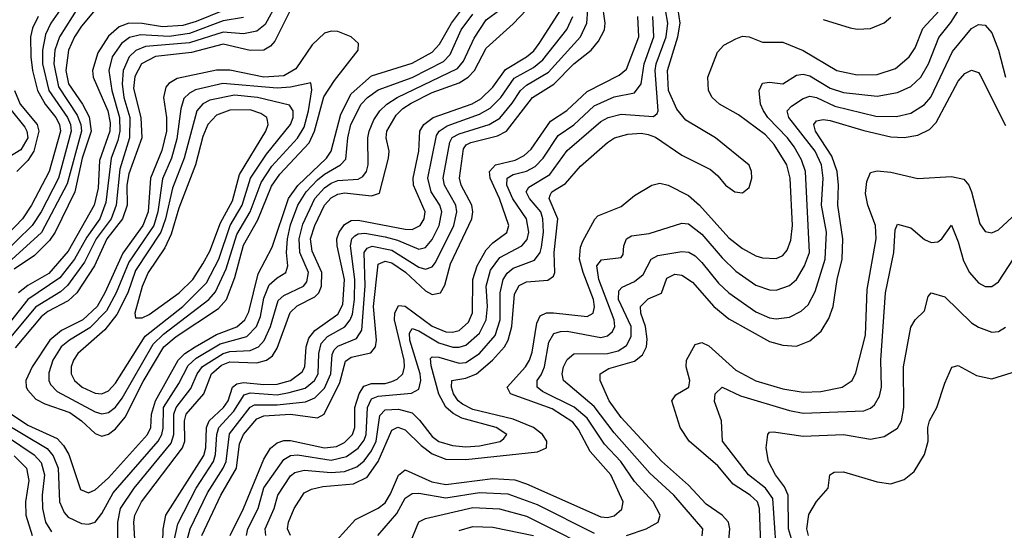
# Model space of a CAD drawing. Header units: inches. Extents: x 990535 to 1117859, y 769386 to 892122.
# Tile 545 of 656: x 1074886 to 1077807, y 827705 to 829221. Entities that reach past the tile are written whole.
import ezdxf

# ---------------------------------------------------------------- set-up
doc = ezdxf.new("R2010")
doc.units = ezdxf.units.IN
doc.header["$MEASUREMENT"] = 0
doc.layers.add('B0872', color=7, linetype='Continuous')

msp = doc.modelspace()

# ---------------------------------------------------------------- linework, layer by layer
at = {"layer": 'B0872', "color": 5}
for points, elevation in [([(1075231.1, 827630), (1075225.1, 827730), (1075227.5, 827750), (1075247.2, 827790), (1075369, 827950), (1075375.7, 827970), (1075375, 828030), (1075380.5, 828050), (1075432.5, 828110), (1075455, 828170), (1075485, 828195), (1075510, 828205.2), (1075590, 828202.6), (1075618.1, 828210), (1075636.6, 828223.4), (1075650, 828246.3), (1075688.6, 828351.4), (1075709, 828371), (1075761.9, 828398.1), (1075773.7, 828410), (1075781.8, 828430), (1075782.4, 828470), (1075754.1, 828534.1), (1075748.8, 828570), (1075761.7, 828610), (1075790.9, 828670), (1075810, 828691.9), (1075830, 828703.3), (1075850, 828706.7), (1075930, 828697.6), (1075953.9, 828706.1), (1075980.7, 828810), (1075982.1, 828830), (1075973.7, 828870), (1075975.8, 828890), (1076003, 828937), (1076022.7, 828957.3), (1076047.4, 828972.6), (1076110, 829004.9), (1076190, 829033.5), (1076216.3, 829050), (1076234.9, 829070), (1076270, 829135.9), (1076350, 829207.8), (1076428.2, 829291.8)], 3320), ([(1075382.6, 827677.4), (1075392.1, 827710), (1075443.4, 827816.6), (1075490.2, 827890), (1075498.4, 827910), (1075508.2, 827991.8), (1075569.5, 828070.5), (1075582.6, 828077.4), (1075650, 828077.6), (1075733.6, 828086.5), (1075762, 828098), (1075790, 828127.5), (1075809.2, 828170), (1075812.7, 828227.3), (1075819.4, 828240.6), (1075830, 828251.7), (1075885.3, 828274.7), (1075901, 828299), (1075911.1, 828431.1), (1075907.8, 828530), (1075917.3, 828542.7), (1075931.7, 828548.3), (1075990, 828537), (1076070, 828486.5), (1076090, 828479.9), (1076110, 828487.2), (1076119.7, 828500.3), (1076173.6, 828610), (1076183.4, 828650), (1076179.5, 828670), (1076146.1, 828730), (1076142.7, 828750), (1076162.4, 828857.6), (1076169.5, 828870.5), (1076190, 828882), (1076278.8, 828910), (1076310, 828928.2), (1076347.4, 828972.6), (1076371.3, 829010), (1076390, 829026.5), (1076455.2, 829064.8), (1076549.9, 829170), (1076568.9, 829210), (1076574.9, 829290)], 3240), ([(1075689.1, 827690), (1075680.3, 827710), (1075683.6, 827730), (1075700.1, 827770), (1075730, 827816.6), (1075752.1, 827827.9), (1075785.1, 827834.9), (1075876.5, 827843.5), (1075917, 827863), (1075950, 827909.3), (1075990, 828003), (1076008.4, 828011.6), (1076030, 828003.6), (1076076.9, 827956.9), (1076110, 827931.9), (1076150, 827916.5), (1076210, 827915.5), (1076422.2, 827937.8), (1076449.1, 827950), (1076449.5, 827970), (1076437, 827990), (1076410.8, 828010.8), (1076350, 828034.8), (1076230, 828064.2), (1076199.7, 828079.7), (1076186.5, 828090), (1076173.4, 828110), (1076167.1, 828130), (1076167.7, 828150), (1076210, 828156.5), (1076241.7, 828170), (1076288.8, 828210), (1076324.4, 828250), (1076335.3, 828270), (1076346.2, 828310), (1076353.6, 828406.4), (1076368.3, 828431.8), (1076390, 828443.1), (1076452.7, 828447.3), (1076470, 828459.7), (1076473.3, 828470), (1076472, 828530), (1076482.4, 828630), (1076457.3, 828690), (1076460.2, 828699.8), (1076464.5, 828710), (1076505.4, 828734.6), (1076550, 828786.1), (1076630, 828856.4), (1076650.3, 828869.7), (1076690, 828880.6), (1076730, 828883.6), (1076750, 828880.2), (1076771.8, 828871.8), (1076850, 828818.8), (1076935.7, 828775.7), (1076957.5, 828757.5), (1076979.8, 828730), (1077007.2, 828710), (1077030, 828707.1), (1077050, 828722.3), (1077057.9, 828750), (1077057.1, 828770), (1077050, 828788.4), (1076950.4, 828870), (1076862.4, 828922.4), (1076835.4, 828955.4), (1076810.5, 829010), (1076807.4, 829070), (1076838.6, 829170), (1076845, 829210), (1076833.2, 829290)], 3120), ([(1075061.1, 829258.9), (1075004, 829170), (1074990.4, 829130), (1074987.4, 829090), (1075001.2, 829021.2), (1075057.1, 828937.1), (1075067.9, 828910), (1075069.4, 828890), (1075026.9, 828733.1), (1074950.8, 828589.2), (1074796.6, 828450)], 3260), ([(1075019.8, 829270), (1074979.1, 829210), (1074962.9, 829177.1), (1074953.7, 829130), (1074953.6, 829090), (1074972.5, 829010), (1075028, 828930), (1075036.7, 828910), (1075039.1, 828890), (1075001.1, 828750), (1074950, 828650.9), (1074923.2, 828610), (1074830, 828519)], 3240), ([(1075649.5, 829270), (1075614, 829206), (1075590, 829186.8), (1075550, 829178.5), (1075490, 829183.7), (1075390, 829152), (1075259.3, 829140.7), (1075230.5, 829129.5), (1075210.6, 829110), (1075193.4, 829070), (1075190.7, 829030), (1075195.3, 828990), (1075212.7, 828930), (1075212.5, 828870), (1075183.4, 828776.6), (1075172, 828670), (1075157.7, 828630), (1075112.7, 828570), (1075078.7, 828501.3), (1075027.9, 828432.1), (1075006.9, 828413.1), (1074932.9, 828367.1), (1074835.5, 828250)], 3360), ([(1075534.6, 829265.4), (1075410, 829215), (1075370, 829203.6), (1075310, 829199.3), (1075250, 829209.5), (1075209.9, 829210.1), (1075181.1, 829198.9), (1075150, 829171.2), (1075118.2, 829121.8), (1075101.8, 829070), (1075104, 829050), (1075147.3, 828950), (1075154.2, 828914.2), (1075153.8, 828890), (1075123.2, 828803.2), (1075118.9, 828721.1), (1075106.8, 828670), (1075030, 828533.4), (1074972.3, 828467.7), (1074910, 828432), (1074883.1, 828410)], 3320), ([(1075426.1, 827690), (1075482.8, 827810), (1075529.6, 827890), (1075538.3, 827961.7), (1075550, 827990), (1075590, 828036.5), (1075610, 828045), (1075690, 828049.9), (1075770, 828039), (1075789.7, 828050.3), (1075836.2, 828143.8), (1075853.2, 828206.8), (1075870, 828219.5), (1075928.2, 828231.8), (1075941.9, 828250), (1075944.6, 828270), (1075935.7, 828370), (1075950, 828494.7), (1075970, 828504.2), (1075990, 828499.1), (1076031, 828471), (1076090, 828415.9), (1076110, 828404.7), (1076134.1, 828410), (1076147.4, 828432.6), (1076163.7, 828496.3), (1076227.3, 828630), (1076230.7, 828650), (1076227.5, 828670), (1076195.9, 828730), (1076190.9, 828750), (1076202.5, 828837.5), (1076210.3, 828849.7), (1076224.3, 828855.7), (1076303.7, 828876.3), (1076329.8, 828890.2), (1076407.4, 828990), (1076471, 829029), (1076530, 829089.2), (1076581.2, 829130), (1076603.2, 829156.8), (1076620.9, 829190), (1076623.4, 829210), (1076614, 829274)], 3220), ([(1076686.6, 827690), (1076744.5, 827710), (1076780.2, 827730), (1076786.3, 827750), (1076765.6, 827790), (1076710.3, 827850), (1076669.6, 827909.6), (1076621, 827961), (1076570, 828038.1), (1076531.1, 828071.1), (1076437.5, 828117.5), (1076421.1, 828130), (1076420.8, 828150), (1076433.5, 828166.5), (1076443.1, 828190), (1076456.2, 828263.8), (1076470.5, 828289.4), (1076490, 828295.8), (1076510, 828296.1), (1076610, 828277.2), (1076630, 828282.1), (1076645, 828295), (1076651.3, 828310), (1076649.4, 828330), (1076603.9, 828450), (1076598.3, 828490), (1076611.7, 828508.3), (1076670, 828514.7), (1076676, 828524), (1076677.8, 828550), (1076686.2, 828570), (1076700.9, 828579.1), (1076753.7, 828586.3), (1076850, 828617), (1076870, 828614.9), (1076910, 828584.6), (1076970, 828513.8), (1077010, 828474.3), (1077070, 828433.3), (1077110, 828419.2), (1077130, 828418), (1077170, 828432), (1077190, 828450.1), (1077213.8, 828490), (1077228.8, 828530), (1077217.6, 828770), (1077204.9, 828804.9), (1077183.2, 828843.2), (1077163.8, 828870), (1077105.4, 828930), (1077092.6, 828950), (1077084, 828970), (1077079.3, 829010), (1077090, 829032.6), (1077110, 829035), (1077150, 829030.1), (1077190, 829055.6), (1077210, 829059.3), (1077230, 829054.1), (1077290, 829017.5), (1077330, 829004.2), (1077430, 828993.2), (1077490, 829004.4), (1077530, 829022.3), (1077558.8, 829050), (1077582, 829090), (1077612.5, 829167.5), (1077647.9, 829212.1), (1077684.6, 829270)], 3060), ([(1075550, 829226.6), (1075490, 829217.1), (1075390, 829179.7), (1075330, 829170.5), (1075244.2, 829175.8), (1075212.5, 829167.5), (1075188.3, 829150), (1075160.5, 829110), (1075150.3, 829070), (1075160, 829010), (1075182.1, 828930), (1075183.1, 828890), (1075177.6, 828862.4), (1075157.5, 828810), (1075141.9, 828678.1), (1075124.1, 828630), (1075085, 828575), (1075049, 828510), (1075005, 828455), (1074910, 828390.4), (1074821.9, 828278.1)], 3340), ([(1074830, 828029.9), (1074968, 827948), (1074985.9, 827925.9), (1075000, 827890), (1075004.6, 827790), (1075017.8, 827757.8), (1075030, 827744.2), (1075070, 827725.8), (1075090, 827723.7), (1075110, 827729.6), (1075130, 827755.3), (1075163.8, 827816.1), (1075297.3, 827970), (1075308.2, 827990), (1075311.5, 828008.5), (1075313, 828070), (1075358.7, 828141.3), (1075385.7, 828194.3), (1075410, 828216.5), (1075481.1, 828258.9), (1075559.8, 828280.2), (1075588.3, 828310), (1075600.2, 828339.8), (1075610, 828394), (1075626.6, 828433.4), (1075650, 828454.5), (1075676, 828470), (1075681.6, 828490), (1075677.7, 828530), (1075680.8, 828570), (1075690, 828611.8), (1075711.5, 828670), (1075736.2, 828710), (1075770, 828745.3), (1075790, 828762.1), (1075838, 828790), (1075853.5, 828806.5), (1075859.3, 828870), (1075868.1, 828910), (1075899.2, 828970), (1075918.2, 828990), (1075950, 829012.5), (1076050, 829049.3), (1076143.3, 829096.7), (1076162.7, 829117.3), (1076196.1, 829190), (1076230, 829237)], 3360), ([(1074941.2, 829230), (1074924.4, 829195.6), (1074918.8, 829170), (1074918.9, 829110), (1074924, 829070), (1074939.4, 829010), (1074961.7, 828970), (1074994, 828930), (1075004.3, 828910), (1075006.9, 828890), (1074973.8, 828770), (1074921.1, 828670), (1074894.5, 828630), (1074830, 828562.1)], 3220), ([(1074850, 828057.5), (1074910, 828017.2), (1074997.5, 827977.5), (1075016.7, 827956.7), (1075031.6, 827930), (1075066.9, 827826.9), (1075090, 827816.8), (1075110, 827825.3), (1075150, 827861.1), (1075265.8, 827990), (1075275, 828010), (1075277.2, 828050), (1075288.7, 828090), (1075356.4, 828210), (1075376.6, 828230), (1075407.2, 828250), (1075470, 828286.6), (1075530.4, 828309.6), (1075554.6, 828330), (1075566.2, 828353.8), (1075594, 828466), (1075634.8, 828545.2), (1075683.9, 828690), (1075711.5, 828728.5), (1075796.4, 828810), (1075809.7, 828830), (1075839.3, 828940.7), (1075870, 829000.1), (1075930, 829054), (1076050, 829091.2), (1076110, 829124), (1076131.8, 829148.2), (1076166.9, 829210), (1076197.2, 829250)], 3380), ([(1075110, 829250), (1075070, 829201.3), (1075049.1, 829170), (1075030.9, 829130), (1075022.8, 829070), (1075030.7, 829030), (1075072.2, 828970), (1075091.9, 828931.9), (1075098.3, 828890), (1075071.6, 828810), (1075050.3, 828709.7), (1074991.3, 828590), (1074974.8, 828565.2), (1074930, 828521.3), (1074870, 828480.7)], 3280), ([(1075690, 829249.9), (1075643.5, 829156.5), (1075630, 829141.8), (1075610, 829129.9), (1075570, 829129.1), (1075490, 829147.7), (1075396.3, 829123.7), (1075288.8, 829111.2), (1075247.9, 829090), (1075227.6, 829052.4), (1075223.9, 829016.1), (1075246, 828930), (1075248.4, 828870), (1075210, 828762.8), (1075204.5, 828730), (1075204.7, 828670), (1075191.7, 828630), (1075144.8, 828570), (1075108.1, 828490), (1075055.9, 828410), (1075030, 828386.4), (1074970, 828354.4), (1074950, 828338.7), (1074873, 828247)], 3380), ([(1075177.8, 827662.2), (1075177.7, 827730), (1075185.7, 827770), (1075225.9, 827830), (1075335.8, 827964.1), (1075344, 827990), (1075343.5, 828050), (1075350, 828069.6), (1075393.7, 828126.2), (1075412.3, 828170), (1075429, 828191), (1075490, 828230.5), (1075510, 828236.3), (1075570, 828238.5), (1075595.1, 828250), (1075611.1, 828268.9), (1075630.3, 828309.7), (1075652.6, 828387.4), (1075670, 828402.6), (1075728.2, 828430), (1075737.7, 828442.3), (1075743.4, 828470), (1075717.5, 828530), (1075714.8, 828570), (1075726.2, 828613.8), (1075761.4, 828690), (1075790, 828721.6), (1075810, 828735.4), (1075830, 828743.2), (1075890, 828747.2), (1075904.5, 828755.5), (1075914.6, 828770), (1075920.4, 828790), (1075919.1, 828870), (1075922.7, 828890), (1075936.6, 828923.4), (1075954.5, 828950), (1075975.1, 828970), (1076006.1, 828990), (1076184.7, 829075.3), (1076202.7, 829097.3), (1076233.9, 829166.1), (1076270, 829219.9), (1076310, 829249.5)], 3340), ([(1075310.3, 827630.3), (1075311.5, 827708.5), (1075320.1, 827750), (1075432.5, 827927.5), (1075438.6, 827950), (1075440, 828010), (1075448.7, 828030), (1075490.6, 828070), (1075504.3, 828090), (1075518, 828130), (1075530, 828140.5), (1075550, 828143.9), (1075610, 828137.8), (1075650, 828138.9), (1075690, 828150), (1075724.3, 828175.7), (1075731.6, 828190), (1075736, 828250), (1075744.1, 828275.9), (1075761.3, 828298.7), (1075830, 828347.2), (1075844.6, 828375.4), (1075850, 828450), (1075827.8, 828550), (1075827.3, 828570), (1075833.6, 828590), (1075850, 828613.1), (1075870, 828625.1), (1075890, 828625.9), (1076030, 828599.2), (1076050, 828598.3), (1076074.5, 828610), (1076086.1, 828630), (1076088.8, 828650), (1076054.8, 828730), (1076053.4, 828750), (1076070.6, 828830), (1076073.6, 828890), (1076085.3, 828910), (1076112.8, 828930), (1076228.8, 828971.2), (1076254.2, 828985.8), (1076290, 829020.3), (1076326.8, 829073.2), (1076390, 829110.3), (1076411.4, 829128.6), (1076427.1, 829150), (1076491.4, 829250)], 3280), ([(1075343.8, 827670), (1075355, 827725), (1075409.5, 827830.5), (1075460.9, 827910), (1075467.6, 827930), (1075471, 827990), (1075477.4, 828010), (1075521.2, 828058.7), (1075552.3, 828107.7), (1075570, 828113), (1075650, 828107.4), (1075686.1, 828113.9), (1075732.8, 828127.3), (1075760.8, 828150), (1075771.4, 828170), (1075773.5, 828230), (1075780.5, 828259.5), (1075799.6, 828280.4), (1075850.6, 828309.4), (1075866.8, 828330), (1075873.3, 828346.7), (1075879.7, 828390), (1075880.8, 828450), (1075867.4, 828550), (1075871.9, 828570), (1075880.8, 828579.2), (1075890, 828585.3), (1075910, 828586.7), (1075970, 828576.7), (1076006.8, 828566.8), (1076070, 828540.1), (1076090, 828544.6), (1076110, 828568), (1076130.6, 828610), (1076138, 828650), (1076132.4, 828670), (1076107.2, 828710), (1076097.1, 828750), (1076122.9, 828877.1), (1076130.9, 828890), (1076154, 828906), (1076250, 828939.8), (1076281.5, 828958.5), (1076313.1, 828990), (1076352.9, 829047.1), (1076410, 829078.4), (1076438.5, 829101.5), (1076508.8, 829191.2), (1076527.4, 829230)], 3260), ([(1075510.2, 827690), (1075550.6, 827770), (1075610, 827916.2), (1075630.4, 827949.6), (1075650, 827965.1), (1075670, 827971.9), (1075690, 827972.3), (1075790, 827950.2), (1075825.7, 827954.3), (1075850, 827965.5), (1075873.7, 827990), (1075879.9, 828010), (1075880, 828070), (1075892.8, 828110), (1075906.7, 828133.3), (1075930, 828141.5), (1075970, 828141.5), (1075990, 828146.7), (1076006, 828154), (1076022.4, 828170), (1076027.8, 828190), (1076026.5, 828210), (1075998, 828330), (1075999.5, 828350), (1076010, 828372.2), (1076030, 828370.7), (1076110, 828310.8), (1076150, 828294.7), (1076170, 828293.1), (1076190, 828298.5), (1076217.1, 828322.9), (1076229.3, 828350.7), (1076230.8, 828450), (1076243.2, 828490), (1076270, 828537.7), (1076290, 828558.5), (1076331, 828589), (1076337.5, 828610), (1076309.2, 828690), (1076281.8, 828750), (1076280.3, 828770), (1076297.5, 828790), (1076356, 828804), (1076382.9, 828817.1), (1076403.2, 828836.8), (1076460.3, 828919.8), (1076509.3, 828950.7), (1076570, 829007), (1076664.1, 829055.9), (1076686.2, 829073.8), (1076722.8, 829170), (1076720, 829230)], 3180), ([(1075558.8, 827690), (1075563, 827710), (1075594, 827770), (1075610, 827831.3), (1075670, 827915.8), (1075690, 827927.3), (1075710, 827929.2), (1075810, 827913.7), (1075855.7, 827924.3), (1075890, 827949), (1075907.6, 827972.4), (1075914.3, 827990), (1075918.3, 828070), (1075930, 828095.1), (1075950, 828103), (1076048.1, 828111.9), (1076070, 828124.2), (1076076.6, 828150), (1076073.9, 828170), (1076043.3, 828270), (1076042.2, 828290), (1076050, 828304.1), (1076070, 828296.9), (1076130, 828261.3), (1076171.3, 828248.7), (1076190, 828248.4), (1076210, 828255.1), (1076250, 828290.8), (1076270.2, 828330), (1076273.6, 828370), (1076270, 828430), (1076283, 828477), (1076310, 828514.6), (1076376, 828550), (1076391.3, 828568.7), (1076396.5, 828590), (1076390, 828630), (1076349.1, 828689.1), (1076331.6, 828730), (1076331.8, 828750), (1076350, 828761.5), (1076390, 828771), (1076415.4, 828784.6), (1076439.3, 828810), (1076483.4, 828876.6), (1076530, 828908.8), (1076590, 828964.7), (1076650, 828991.4), (1076710, 829003.8), (1076729.9, 829030), (1076738.6, 829090), (1076766.9, 829170), (1076764.7, 829230)], 3160), ([(1075616.8, 827690), (1075614.7, 827710), (1075641.2, 827770), (1075651.6, 827810), (1075690, 827867.4), (1075702.6, 827877.4), (1075730, 827884.1), (1075810, 827877.3), (1075850, 827880.3), (1075886.4, 827893.6), (1075908.1, 827911.9), (1075930, 827941.5), (1075943.2, 827970), (1075954.3, 828045.7), (1075970, 828062.4), (1076010, 828065.2), (1076050, 828053.7), (1076072.5, 828032.5), (1076110, 827983.4), (1076130, 827969.3), (1076170, 827956.6), (1076210, 827952.9), (1076250, 827956.4), (1076311.4, 827968.6), (1076322.5, 827977.4), (1076331.2, 827990), (1076299.8, 828010), (1076198, 828038), (1076171.7, 828051.7), (1076150.3, 828070.3), (1076129.2, 828109.2), (1076106.6, 828193.4), (1076105.1, 828214.9), (1076110, 828220.4), (1076130, 828219.4), (1076190, 828201.4), (1076210, 828203.3), (1076250.3, 828229.7), (1076296.4, 828283.6), (1076311.5, 828330), (1076311.2, 828410), (1076320.3, 828450), (1076332, 828468), (1076350, 828482.8), (1076413.3, 828506.7), (1076430, 828529.5), (1076434.4, 828545.6), (1076439.9, 828590), (1076438.3, 828630), (1076431.8, 828650), (1076398.5, 828690), (1076389, 828710), (1076396.1, 828723.9), (1076458.9, 828761.1), (1076510, 828832.4), (1076610, 828918.5), (1076631.4, 828930), (1076670, 828940.6), (1076766.7, 828933.3), (1076777.4, 828942.6), (1076780.1, 828950), (1076771.4, 829070), (1076774.6, 829090), (1076804.2, 829170), (1076808.6, 829210), (1076801.7, 829250)], 3140), ([(1075825.5, 827674.5), (1075882.2, 827737.7), (1075950, 827770.9), (1075970, 827787.1), (1075986.5, 827813.5), (1076010, 827869), (1076030, 827884.6), (1076109, 827849), (1076150, 827841), (1076290, 827858.8), (1076355.2, 827855.2), (1076390, 827843.5), (1076610, 827745.3), (1076630, 827743.8), (1076650, 827748.5), (1076672.3, 827767.7), (1076676, 827790), (1076639.5, 827870), (1076578.9, 827938.9), (1076544.3, 828004.3), (1076526.6, 828026.6), (1076465.4, 828065.4), (1076341.7, 828110), (1076332.7, 828130), (1076386.4, 828190), (1076398.2, 828210), (1076406.2, 828233.8), (1076420.2, 828319.8), (1076430, 828341.4), (1076449.3, 828350.7), (1076469.2, 828350.8), (1076570, 828339.4), (1076587.5, 828350), (1076591.4, 828368.6), (1076588.8, 828390), (1076557.2, 828470), (1076547, 828510), (1076550, 828545.5), (1076557, 828563), (1076591.8, 828628.2), (1076601.4, 828638.6), (1076670, 828666), (1076710, 828698.5), (1076761.5, 828730), (1076785, 828735), (1076810, 828729.3), (1076870, 828698.5), (1076902.9, 828670), (1076990, 828573.7), (1077030, 828541.9), (1077070, 828520.3), (1077090, 828513.8), (1077130, 828511.7), (1077150, 828521), (1077162.9, 828537.1), (1077174.1, 828565.9), (1077178.1, 828610), (1077171.2, 828750), (1077161.4, 828790), (1077124.6, 828850), (1077098.7, 828878.7), (1077018, 828938), (1076962.4, 828970), (1076939.9, 828990), (1076929.1, 829010), (1076927.5, 829050), (1076956, 829124), (1076975, 829145), (1077010, 829163.5), (1077030, 829171.9), (1077050, 829169.5), (1077090, 829153.5), (1077150, 829153.4), (1077210, 829128.9), (1077310, 829070.1), (1077370, 829056.9), (1077430, 829057.5), (1077484.5, 829075.6), (1077525.1, 829110), (1077542.5, 829137.5), (1077565.6, 829194.4), (1077613.2, 829246.8)], 3080), ([(1077270, 829220.9), (1077350, 829196.5), (1077370, 829192.6), (1077410, 829194.5), (1077450, 829211.3), (1077470, 829228.4)], 3120), ([(1076911, 827689), (1076912.8, 827710), (1076826.6, 827810), (1076755.3, 827875.3), (1076650, 827995), (1076590, 828073.2), (1076499, 828150), (1076495, 828170), (1076499.6, 828190), (1076510, 828212.7), (1076530, 828229.1), (1076630, 828230.3), (1076661.8, 828238.2), (1076686.5, 828253.5), (1076700, 828280), (1076700.3, 828310), (1076662.5, 828390), (1076663.6, 828416.4), (1076672.9, 828427.1), (1076710, 828443.9), (1076736, 828464), (1076759.2, 828510), (1076779.4, 828520.6), (1076850, 828533.2), (1076871.1, 828531.1), (1076890, 828519.9), (1076910, 828499.9), (1076959, 828439), (1076990, 828410), (1077070, 828354), (1077110, 828335.7), (1077130, 828332.5), (1077170, 828337.6), (1077204.4, 828355.6), (1077225.1, 828374.9), (1077246.3, 828413.7), (1077275.5, 828510), (1077279.7, 828590), (1077264.2, 828670), (1077269.2, 828750), (1077264.7, 828790), (1077245.8, 828830), (1077167.9, 828930), (1077162.6, 828950), (1077175.7, 828964.3), (1077210, 828986.8), (1077230, 828994), (1077250, 828989.5), (1077303.8, 828963.8), (1077426.1, 828933.9), (1077486.9, 828933.1), (1077530, 828943.4), (1077570, 828968.8), (1077589.1, 828990.9), (1077653.6, 829126.4), (1077710, 829194.2), (1077730, 829206.6), (1077750, 829203.9), (1077770, 829181.6), (1077789.8, 829130), (1077810.1, 829050.1)], 3040), ([(1076987.4, 827652.6), (1076993, 827710), (1076988.9, 827730), (1076970, 827750), (1076922.7, 827782.7), (1076870, 827839.7), (1076790.5, 827910.5), (1076670, 828040.3), (1076635, 828090), (1076608.4, 828150), (1076607.6, 828170), (1076634.1, 828185.9), (1076710, 828206.9), (1076734.1, 828225.9), (1076745.1, 828250), (1076747.4, 828272.6), (1076743, 828310), (1076728.8, 828350), (1076727.8, 828370), (1076750, 828392), (1076790, 828408.9), (1076806.2, 828453.8), (1076830, 828465.2), (1076850, 828462.1), (1076882.1, 828442.1), (1076945, 828370), (1076990, 828333.3), (1077110, 828265.7), (1077150, 828254.6), (1077190, 828252.2), (1077230, 828267.2), (1077263.3, 828296.7), (1077286.5, 828333.5), (1077299.1, 828370), (1077310.7, 828450), (1077325.5, 828510), (1077327.6, 828570), (1077312.6, 828670), (1077315.3, 828730), (1077311.4, 828770), (1077295.5, 828815.6), (1077246.7, 828890), (1077242.2, 828910), (1077250, 828920.4), (1077270, 828924.4), (1077290, 828921.6), (1077390, 828891.7), (1077470, 828873.4), (1077510, 828870.7), (1077550, 828877.7), (1077584.8, 828895.2), (1077604.8, 828915.2), (1077670, 829037.9), (1077690, 829061), (1077710, 829070.8), (1077730, 829063.8), (1077735.5, 829055.5), (1077810, 828906.8)], 3020), ([(1074871.1, 829010), (1074888, 828970), (1074937.7, 828910), (1074943.2, 828890), (1074928.1, 828830), (1074910, 828802.5), (1074877.6, 828770)], 3180), ([(1074856.8, 828956.8), (1074901.5, 828901.5), (1074907.8, 828890), (1074910, 828870), (1074890, 828834.4), (1074849.3, 828810)], 3160), ([(1077084.3, 827664.3), (1077081.1, 827770), (1077074.6, 827790), (1077052.7, 827810), (1077002.7, 827842.7), (1076956.9, 827896.9), (1076872.5, 827970), (1076845.3, 828010), (1076820.9, 828090), (1076832.3, 828107.7), (1076871, 828130), (1076873.6, 828150), (1076863.6, 828190), (1076864.3, 828210), (1076890, 828257.2), (1076910, 828262.5), (1076930, 828253.2), (1077010, 828180.4), (1077070, 828148.6), (1077150, 828125), (1077210, 828115.7), (1077262.5, 828117.5), (1077325.7, 828130), (1077355.2, 828150), (1077366.9, 828173.1), (1077395.5, 828284.5), (1077400, 828420.1), (1077427.2, 828570), (1077424.7, 828610), (1077402.3, 828670), (1077395.5, 828704.5), (1077399.5, 828740.5), (1077410, 828766.7), (1077430, 828771.8), (1077470, 828768.6), (1077550, 828749.1), (1077650, 828755.1), (1077686.9, 828746.9), (1077701.2, 828730), (1077709.7, 828709.7), (1077734.6, 828614.6), (1077750, 828592.2), (1077770, 828587.9), (1077790, 828597), (1077910, 828709.2)], 2980), ([(1077128.8, 827668.8), (1077120.2, 827800.2), (1077098.7, 827830), (1077047.7, 827870), (1076970.5, 827970), (1076967.9, 828030), (1076947.2, 828087.2), (1076949.1, 828110), (1076970, 828130.1), (1077024.5, 828104.5), (1077170, 828060.5), (1077210, 828053.2), (1077390, 828060.1), (1077410, 828067.4), (1077422.2, 828077.8), (1077436.6, 828103.4), (1077442.1, 828130), (1077440.9, 828210), (1077454.3, 828410), (1077479.2, 828530), (1077482.9, 828597.1), (1077490, 828613.7), (1077530, 828602.6), (1077570, 828568.5), (1077590, 828559.7), (1077610, 828561.8), (1077622, 828570), (1077650, 828610.5), (1077670, 828561.3), (1077685.5, 828505.5), (1077703.9, 828470), (1077730, 828440.1), (1077750, 828428.7), (1077770, 828428.6), (1077790, 828442.7), (1077863.5, 828556.5)], 2960), ([(1077190.4, 827630.4), (1077166.7, 827710), (1077165.6, 827810), (1077154.8, 827834.8), (1077128, 827870), (1077107.7, 827910), (1077100.5, 827950), (1077105, 827990), (1077110, 827996.9), (1077122.6, 827997.4), (1077210, 827985.2), (1077330, 827989.3), (1077410, 827976), (1077450, 827983.7), (1077490, 828008), (1077501.4, 828030), (1077509.2, 828070), (1077507.8, 828190), (1077530, 828307.7), (1077542.2, 828330), (1077570, 828356.4), (1077581, 828399), (1077589.8, 828410.2), (1077630, 828397.9), (1077710, 828321.1), (1077730, 828307.8), (1077770, 828293), (1077790, 828295.3), (1077810, 828308.2)], 2940), ([(1077225.7, 827690), (1077221.1, 827710), (1077227.4, 827752.6), (1077249.3, 827790.7), (1077283.9, 827830), (1077289.8, 827870), (1077302, 827878), (1077330, 827878.8), (1077430, 827848.8), (1077470, 827843.6), (1077510, 827856.2), (1077539.8, 827880.2), (1077569.9, 827930), (1077580.6, 827970), (1077580.2, 828010), (1077584.7, 828030), (1077606.9, 828070), (1077630, 828142.4), (1077651, 828189), (1077670, 828194.2), (1077724.5, 828164.5), (1077770, 828154.5), (1077830, 828173.7)], 2920), ([(1074850, 827982.8), (1074929.2, 827929.2), (1074950, 827906.5), (1074960.2, 827870), (1074953.2, 827810), (1074953.7, 827770), (1074963.3, 827730), (1074980.9, 827700.9)], 3340), ([(1074870, 827926.6), (1074906.9, 827890), (1074913.1, 827853.1), (1074903.2, 827790), (1074904.9, 827750), (1074923.1, 827690)], 3320), ([(1075948.7, 827690), (1076004.8, 827755.2), (1076030, 827800.5), (1076050, 827814.5), (1076070, 827815.2), (1076150, 827802.1), (1076250, 827817.4), (1076334, 827814), (1076421.7, 827781.7), (1076590, 827696.6)], 3060), ([(1076045.2, 827670), (1076070, 827730.7), (1076090, 827740.8), (1076230, 827773.1), (1076309.1, 827769.1), (1076390, 827747.8), (1076630, 827626.2)], 3040), ([(1076190, 827705.3), (1076230, 827716.3), (1076290, 827714.7), (1076410, 827689.5)], 3020)]:
    msp.add_lwpolyline(points, dxfattribs=dict(at, elevation=elevation))
for points, elevation in [([(1075810, 829186.8), (1075790, 829180.1), (1075754.2, 829145.7), (1075704.9, 829075.1), (1075670, 829054.4), (1075610, 829050), (1075510, 829070.4), (1075470.4, 829070.4), (1075353.6, 829046.4), (1075328.4, 829031.6), (1075320.1, 829019.9), (1075313, 828990), (1075322.2, 828930), (1075321.6, 828890), (1075307.9, 828832.1), (1075274.5, 828750), (1075267.2, 828650), (1075251.5, 828610), (1075192.1, 828527.9), (1075138.6, 828410), (1075115.8, 828370), (1075073.8, 828330), (1075010, 828298), (1074975.8, 828270), (1074923.5, 828190), (1074904.9, 828150), (1074905.3, 828130), (1074910, 828120.8), (1074934.1, 828094.1), (1074960.5, 828080.5), (1075034.6, 828054.6), (1075069.4, 828030), (1075110, 827992.3), (1075130, 827985.2), (1075150, 827991.1), (1075170, 828006.7), (1075199.2, 828040.8), (1075252.8, 828147.3), (1075313.5, 828250), (1075350, 828280), (1075476.1, 828363.9), (1075499.3, 828390), (1075524.5, 828455.5), (1075550, 828551.4), (1075593.1, 828626.9), (1075633.5, 828726.5), (1075657.8, 828762.2), (1075744.5, 828855.5), (1075760.9, 828890), (1075788.8, 828991.2), (1075820, 829040), (1075890.3, 829130), (1075890.8, 829150), (1075869.9, 829170), (1075830, 829185.9)], 3420), ([(1075750, 829033.6), (1075690, 829020), (1075650, 829016.9), (1075488.6, 829031.4), (1075407.5, 829012.5), (1075390, 829003), (1075373.6, 828986.4), (1075364, 828956), (1075352.9, 828867.1), (1075336.3, 828810), (1075310, 828747.9), (1075296.4, 828650), (1075283.8, 828610), (1075210, 828501.5), (1075172.6, 828410), (1075143.4, 828356.6), (1075093.9, 828306.1), (1075033.7, 828270), (1075009.2, 828250), (1074984.7, 828210), (1074972.9, 828172.9), (1074972.5, 828150), (1074977.6, 828137.6), (1074997.4, 828117.4), (1075110, 828057.4), (1075130, 828051.2), (1075150, 828055.1), (1075170, 828070.4), (1075190, 828097.9), (1075282.1, 828257.9), (1075312.8, 828287.2), (1075447.6, 828390), (1075467.3, 828412.7), (1075498.9, 828481.1), (1075530, 828583.4), (1075569.8, 828650), (1075602.8, 828737.2), (1075634.1, 828785.9), (1075710.5, 828869.5), (1075730, 828901.7), (1075743.2, 828950), (1075752.6, 829012.6)], 3440), ([(1075523.5, 828996.5), (1075450, 828981.6), (1075429.3, 828970.7), (1075411.5, 828950), (1075374.3, 828810), (1075339.5, 828720.5), (1075319.1, 828630), (1075305.1, 828590), (1075230, 828475.9), (1075207.3, 828410), (1075174.7, 828345.3), (1075139.3, 828300.7), (1075058.6, 828230), (1075045.7, 828210), (1075039.4, 828190), (1075039.1, 828170), (1075048.4, 828150), (1075071.8, 828130), (1075110, 828112.8), (1075130, 828110.7), (1075150, 828119.7), (1075170, 828141.8), (1075258.6, 828281.4), (1075370.5, 828370), (1075440.1, 828439.9), (1075476.7, 828510), (1075510.5, 828609.5), (1075546.5, 828670), (1075571.1, 828750), (1075618.2, 828821.8), (1075689.9, 828910), (1075697.3, 828930), (1075697.7, 828950), (1075686.5, 828966.5), (1075591.7, 828990)], 3460), ([(1075570, 828953.2), (1075510, 828952), (1075470, 828937.3), (1075444.7, 828910), (1075430, 828873.7), (1075408, 828790), (1075358.4, 828661.6), (1075335.7, 828584.3), (1075316.6, 828543.4), (1075267.8, 828470), (1075250, 828429.1), (1075228.1, 828350), (1075230, 828335.5), (1075250, 828335.7), (1075270, 828346.1), (1075359.6, 828410), (1075399.4, 828450), (1075430, 828495.8), (1075450, 828533.8), (1075482.1, 828617.9), (1075517.2, 828682.8), (1075538.4, 828761.6), (1075616.5, 828890), (1075623.8, 828910), (1075621.5, 828921.5), (1075619, 828930), (1075602, 828942)], 3480)]:
    msp.add_lwpolyline(points, close=True, dxfattribs=dict(at, elevation=elevation))

doc.saveas('drawing.dxf')
